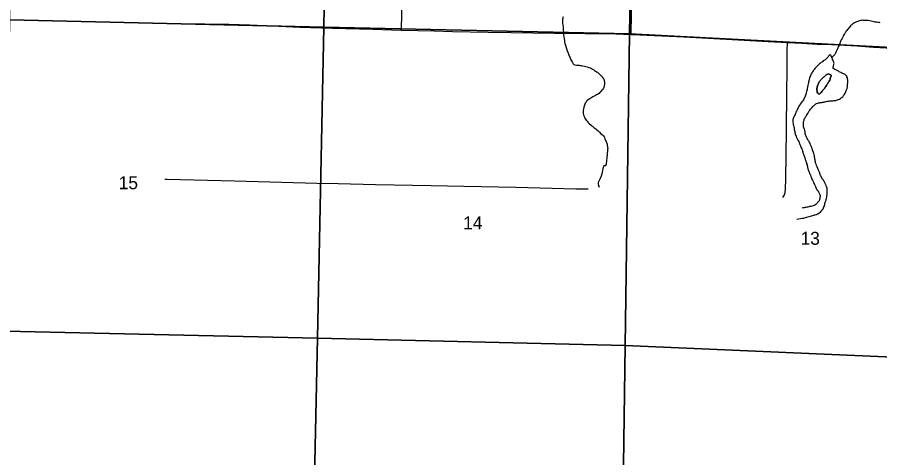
# Model space of a CAD drawing. Extents: x 1587405 to 1714697, y 1028970 to 1155083.
# Drawn here: x 1634826 to 1649563, y 1074942 to 1082468 of the extents above; entities that cross this region are included whole.
import ezdxf

# ---------------------------------------------------------------- set-up
doc = ezdxf.new("R2010")
doc.units = 0
for name, color, linetype in [('GM_X_County_Road', 7, 'Continuous'), ('GM_X_Minor_River', 7, 'Continuous'), ('GM_X_Section', 7, 'Continuous'), ('GM_X_Section_Text', 7, 'Continuous'), ('GM_X_Township_Road', 7, 'Continuous')]:
    doc.layers.add(name, color=color, linetype=linetype)

msp = doc.modelspace()

# ---------------------------------------------------------------- linework, layer by layer
at = {"layer": 'GM_X_County_Road'}
for points in [[(1637408, 1082366), (1637621, 1082363), (1638441, 1082348), (1638802, 1082336), (1639294, 1082316), (1639655, 1082301), (1640212, 1082280), (1640902, 1082263), (1641393, 1082250)], [(1641393, 1082250), (1641952, 1082237), (1642263, 1082227), (1642870, 1082213), (1643264, 1082209), (1644003, 1082196), (1645053, 1082183), (1645317, 1082175)], [(1645317, 1082175), (1645463, 1082170), (1646217, 1082131), (1647659, 1082056), (1647988, 1082039)], [(1647909, 1079390), (1647920, 1079405), (1647934, 1079435), (1647945, 1079475), (1647953, 1079535), (1647959, 1079699), (1647970, 1080536), (1647970, 1080602), (1647980, 1081631), (1647983, 1081943), (1647986, 1081992), (1647988, 1082039)], [(1647988, 1082039), (1648233, 1082026), (1648494, 1082009), (1648576, 1082007), (1648738, 1082002), (1649184, 1081978), (1649241, 1081976), (1649456, 1081958), (1649882, 1081936), (1650488, 1081901), (1650603, 1081897), (1650653, 1081895)], [(1637350, 1079703), (1637389, 1079702), (1638537, 1079672), (1639947, 1079635), (1640308, 1079626), (1640948, 1079613), (1641899, 1079596), (1642457, 1079583), (1643343, 1079565), (1643966, 1079549), (1644368, 1079538), (1644580, 1079535)]]:
    msp.add_lwpolyline(points, dxfattribs=at)
at = {"layer": 'GM_X_Minor_River'}
for points in [[(1644152, 1082477), (1644148, 1082463), (1644146, 1082447), (1644144, 1082427), (1644143, 1082395), (1644145, 1082368), (1644147, 1082334), (1644151, 1082300), (1644154, 1082270), (1644156, 1082244), (1644158, 1082218), (1644160, 1082192), (1644161, 1082167), (1644169, 1082097), (1644174, 1082071)], [(1649572, 1082374), (1649556, 1082376), (1649535, 1082379), (1649511, 1082383), (1649487, 1082387), (1649465, 1082391), (1649441, 1082396), (1649417, 1082402), (1649395, 1082408), (1649367, 1082410), (1649343, 1082411), (1649321, 1082413), (1649305, 1082413), (1649285, 1082415), (1649267, 1082416), (1649250, 1082412), (1649234, 1082410), (1649218, 1082408), (1649202, 1082404), (1649186, 1082398), (1649168, 1082392), (1649154, 1082385), (1649142, 1082379), (1649127, 1082371), (1649115, 1082361), (1649099, 1082351), (1649087, 1082341), (1649073, 1082331), (1649063, 1082319), (1649050, 1082307), (1649010, 1082261), (1648998, 1082243), (1648985, 1082226), (1648975, 1082210), (1648965, 1082196), (1648959, 1082182), (1648949, 1082166), (1648940, 1082148), (1648930, 1082128), (1648918, 1082106), (1648906, 1082084), (1648893, 1082060), (1648885, 1082040), (1648879, 1082022), (1648871, 1082000), (1648862, 1081982), (1648854, 1081962), (1648848, 1081944), (1648840, 1081926), (1648831, 1081906), (1648821, 1081884), (1648811, 1081868), (1648807, 1081854), (1648799, 1081844), (1648793, 1081834), (1648744, 1081778)], [(1644174, 1082071), (1644178, 1082047), (1644184, 1082022), (1644192, 1081990), (1644203, 1081952), (1644215, 1081914), (1644225, 1081883), (1644237, 1081857), (1644247, 1081833), (1644254, 1081813), (1644266, 1081789), (1644280, 1081752), (1644298, 1081724), (1644313, 1081696), (1644325, 1081675), (1644335, 1081663), (1644353, 1081653), (1644379, 1081651), (1644403, 1081650), (1644426, 1081648), (1644444, 1081646), (1644466, 1081642), (1644490, 1081638), (1644516, 1081633), (1644540, 1081627), (1644566, 1081619), (1644594, 1081610), (1644618, 1081602), (1644638, 1081592), (1644656, 1081582), (1644674, 1081573), (1644690, 1081561), (1644708, 1081549), (1644726, 1081537), (1644740, 1081528), (1644752, 1081516), (1644766, 1081502), (1644782, 1081488), (1644796, 1081474), (1644808, 1081467), (1644822, 1081447), (1644847, 1081411), (1644853, 1081393), (1644857, 1081382), (1644859, 1081370), (1644859, 1081358), (1644859, 1081336), (1644858, 1081314), (1644856, 1081300), (1644852, 1081286), (1644846, 1081272), (1644840, 1081254), (1644832, 1081242), (1644823, 1081228), (1644811, 1081214), (1644799, 1081198), (1644781, 1081180), (1644767, 1081168), (1644742, 1081151), (1644724, 1081141), (1644704, 1081129), (1644682, 1081117), (1644663, 1081109), (1644645, 1081099), (1644627, 1081088), (1644607, 1081076), (1644585, 1081062), (1644564, 1081048), (1644552, 1081036), (1644544, 1081018), (1644532, 1081002), (1644526, 1080984), (1644517, 1080966), (1644511, 1080950), (1644505, 1080930), (1644499, 1080902), (1644494, 1080874), (1644494, 1080848), (1644496, 1080822), (1644500, 1080802), (1644504, 1080791), (1644507, 1080781), (1644511, 1080771), (1644517, 1080761), (1644525, 1080743), (1644537, 1080725), (1644549, 1080709), (1644563, 1080692), (1644577, 1080678), (1644593, 1080660), (1644636, 1080617), (1644652, 1080609), (1644660, 1080599), (1644676, 1080587), (1644692, 1080574), (1644710, 1080562), (1644730, 1080546), (1644750, 1080528), (1644774, 1080503), (1644800, 1080479), (1644824, 1080457)], [(1648778, 1081587), (1648768, 1081593), (1648766, 1081605), (1648768, 1081617), (1648772, 1081631), (1648781, 1081665), (1648785, 1081679), (1648781, 1081689), (1648777, 1081701), (1648773, 1081711), (1648769, 1081721), (1648765, 1081732), (1648757, 1081746), (1648754, 1081756), (1648748, 1081766), (1648744, 1081778), (1648738, 1081794), (1648732, 1081808), (1648728, 1081822), (1648714, 1081824), (1648700, 1081813), (1648690, 1081805), (1648680, 1081793), (1648669, 1081781), (1648651, 1081763), (1648629, 1081743), (1648609, 1081727), (1648598, 1081721), (1648584, 1081709), (1648574, 1081703), (1648564, 1081693), (1648550, 1081684), (1648536, 1081672), (1648524, 1081660), (1648511, 1081648), (1648499, 1081636), (1648489, 1081626), (1648479, 1081616), (1648465, 1081602), (1648455, 1081590), (1648442, 1081576), (1648434, 1081562), (1648426, 1081550), (1648416, 1081538), (1648406, 1081522), (1648393, 1081502), (1648383, 1081482), (1648377, 1081466), (1648371, 1081452), (1648365, 1081440), (1648360, 1081424), (1648358, 1081412), (1648356, 1081400), (1648352, 1081382), (1648348, 1081366), (1648346, 1081352), (1648344, 1081340), (1648339, 1081330), (1648335, 1081310), (1648333, 1081298), (1648329, 1081282), (1648327, 1081270), (1648325, 1081258), (1648323, 1081248), (1648320, 1081232), (1648318, 1081216), (1648314, 1081198), (1648308, 1081174), (1648299, 1081146), (1648291, 1081122), (1648258, 1081056), (1648246, 1081040), (1648234, 1081024), (1648222, 1081008), (1648207, 1080988), (1648193, 1080968), (1648183, 1080948), (1648175, 1080930), (1648169, 1080918), (1648160, 1080904), (1648152, 1080886), (1648140, 1080862), (1648130, 1080844), (1648123, 1080824), (1648115, 1080808), (1648107, 1080788), (1648099, 1080776), (1648095, 1080764), (1648091, 1080750), (1648086, 1080740), (1648080, 1080720), (1648078, 1080708), (1648076, 1080694), (1648078, 1080678), (1648082, 1080650), (1648085, 1080635), (1648089, 1080617), (1648095, 1080597), (1648099, 1080577), (1648103, 1080553), (1648106, 1080535)], [(1648281, 1080539), (1648277, 1080549), (1648272, 1080565), (1648266, 1080581), (1648262, 1080597), (1648260, 1080616), (1648258, 1080632), (1648258, 1080642), (1648258, 1080654), (1648261, 1080666), (1648261, 1080680), (1648263, 1080690), (1648265, 1080700), (1648269, 1080712), (1648271, 1080724), (1648277, 1080738), (1648288, 1080752), (1648294, 1080764), (1648304, 1080778), (1648312, 1080792), (1648322, 1080808), (1648334, 1080826), (1648345, 1080844), (1648353, 1080860), (1648359, 1080870), (1648367, 1080882), (1648381, 1080898), (1648394, 1080912), (1648406, 1080926), (1648420, 1080941), (1648430, 1080953), (1648440, 1080963), (1648457, 1080979), (1648469, 1080989), (1648483, 1080997), (1648507, 1081003), (1648517, 1081005), (1648531, 1081007), (1648545, 1081010), (1648559, 1081012), (1648575, 1081014), (1648586, 1081016), (1648600, 1081020), (1648612, 1081022), (1648626, 1081024), (1648640, 1081028), (1648654, 1081031), (1648666, 1081033), (1648678, 1081035), (1648694, 1081037), (1648710, 1081039), (1648726, 1081039), (1648747, 1081041), (1648767, 1081042), (1648783, 1081044), (1648797, 1081046), (1648811, 1081048), (1648825, 1081052), (1648841, 1081056), (1648853, 1081061), (1648873, 1081067), (1648890, 1081081), (1648904, 1081091), (1648916, 1081099), (1648930, 1081111), (1648944, 1081129), (1648957, 1081143), (1648967, 1081159), (1648971, 1081169), (1648979, 1081183), (1648985, 1081199), (1648991, 1081217), (1649000, 1081237), (1649004, 1081253), (1649008, 1081267), (1649010, 1081279), (1649010, 1081289), (1649014, 1081305), (1649019, 1081357), (1649019, 1081375), (1649015, 1081393), (1649013, 1081413), (1649010, 1081432), (1649002, 1081450), (1648998, 1081460), (1648990, 1081474), (1648980, 1081486), (1648970, 1081492), (1648958, 1081498), (1648942, 1081501), (1648930, 1081507), (1648916, 1081513), (1648898, 1081523), (1648872, 1081538), (1648858, 1081546), (1648846, 1081552), (1648836, 1081558), (1648822, 1081564), (1648812, 1081568), (1648796, 1081576), (1648778, 1081587)], [(1648727, 1081487), (1648683, 1081501), (1648671, 1081495), (1648661, 1081489), (1648646, 1081482), (1648630, 1081468), (1648616, 1081458), (1648606, 1081446), (1648596, 1081436), (1648582, 1081426), (1648573, 1081416), (1648561, 1081406), (1648551, 1081396), (1648543, 1081382), (1648535, 1081372), (1648525, 1081358), (1648518, 1081348), (1648514, 1081338), (1648508, 1081322), (1648504, 1081310), (1648500, 1081300), (1648494, 1081276), (1648492, 1081266), (1648489, 1081254), (1648489, 1081242), (1648493, 1081198), (1648495, 1081188), (1648503, 1081172), (1648515, 1081161)], [(1648727, 1081487), (1648731, 1081477), (1648731, 1081463), (1648728, 1081453), (1648724, 1081441), (1648718, 1081423), (1648714, 1081411), (1648708, 1081393), (1648700, 1081377), (1648691, 1081367), (1648683, 1081353), (1648675, 1081339), (1648667, 1081325), (1648659, 1081315), (1648651, 1081301), (1648642, 1081287), (1648632, 1081271), (1648622, 1081259), (1648612, 1081247), (1648602, 1081231), (1648592, 1081221), (1648585, 1081211), (1648573, 1081197), (1648563, 1081183), (1648553, 1081171), (1648541, 1081157), (1648525, 1081155), (1648515, 1081161), (1648503, 1081172), (1648495, 1081188), (1648493, 1081198), (1648489, 1081242), (1648489, 1081254), (1648492, 1081266), (1648494, 1081276), (1648500, 1081300), (1648504, 1081310), (1648508, 1081322), (1648514, 1081338), (1648518, 1081348), (1648525, 1081358), (1648535, 1081372), (1648543, 1081382), (1648551, 1081396), (1648561, 1081406), (1648573, 1081416), (1648582, 1081426), (1648596, 1081436), (1648606, 1081446), (1648616, 1081458), (1648630, 1081468), (1648646, 1081482), (1648661, 1081489), (1648671, 1081495), (1648683, 1081501), (1648727, 1081487)], [(1648515, 1081161), (1648525, 1081155), (1648541, 1081157), (1648553, 1081171), (1648563, 1081183), (1648573, 1081197), (1648585, 1081211), (1648592, 1081221), (1648602, 1081231), (1648612, 1081247), (1648622, 1081259), (1648632, 1081271), (1648642, 1081287), (1648651, 1081301), (1648659, 1081315), (1648667, 1081325), (1648675, 1081339), (1648683, 1081353), (1648691, 1081367), (1648700, 1081377), (1648708, 1081393), (1648714, 1081411), (1648718, 1081423), (1648724, 1081441), (1648728, 1081453), (1648731, 1081463), (1648731, 1081477), (1648727, 1081487)], [(1648106, 1080535), (1648110, 1080517), (1648112, 1080501), (1648116, 1080484), (1648120, 1080468), (1648126, 1080452), (1648132, 1080434), (1648141, 1080412), (1648153, 1080392), (1648165, 1080367), (1648179, 1080347), (1648187, 1080323), (1648193, 1080309), (1648199, 1080295), (1648203, 1080283), (1648206, 1080269), (1648212, 1080256), (1648222, 1080238), (1648230, 1080220), (1648236, 1080200), (1648242, 1080184), (1648246, 1080170), (1648251, 1080156), (1648255, 1080143), (1648259, 1080131), (1648263, 1080119), (1648267, 1080109), (1648271, 1080097), (1648277, 1080081), (1648281, 1080067), (1648287, 1080053), (1648291, 1080039), (1648294, 1080026), (1648300, 1080012), (1648304, 1079996), (1648310, 1079980), (1648314, 1079964), (1648320, 1079946), (1648324, 1079934), (1648328, 1079920), (1648331, 1079902), (1648333, 1079889), (1648335, 1079879), (1648339, 1079863), (1648345, 1079847), (1648351, 1079835), (1648357, 1079819), (1648365, 1079801), (1648372, 1079787), (1648380, 1079768), (1648386, 1079750), (1648392, 1079734), (1648398, 1079718), (1648404, 1079704), (1648414, 1079684), (1648418, 1079674), (1648423, 1079661), (1648429, 1079651), (1648435, 1079637), (1648439, 1079627), (1648447, 1079613), (1648453, 1079601), (1648459, 1079589), (1648465, 1079579), (1648471, 1079562), (1648479, 1079544), (1648488, 1079526), (1648496, 1079516), (1648508, 1079502), (1648518, 1079488), (1648524, 1079476), (1648540, 1079439), (1648546, 1079425), (1648546, 1079415), (1648546, 1079405), (1648541, 1079387), (1648537, 1079371), (1648531, 1079353), (1648527, 1079333), (1648513, 1079317), (1648502, 1079305), (1648492, 1079291), (1648482, 1079279), (1648472, 1079267), (1648456, 1079255), (1648446, 1079251), (1648435, 1079249), (1648423, 1079246), (1648405, 1079240), (1648385, 1079234), (1648375, 1079234), (1648363, 1079232), (1648351, 1079228), (1648333, 1079226), (1648315, 1079223), (1648299, 1079219), (1648284, 1079215), (1648274, 1079213), (1648264, 1079211), (1648250, 1079211), (1648240, 1079209)], [(1648146, 1079017), (1648180, 1079025), (1648206, 1079029), (1648236, 1079034), (1648267, 1079038), (1648295, 1079044), (1648313, 1079052), (1648335, 1079060), (1648357, 1079065), (1648418, 1079081), (1648438, 1079087), (1648450, 1079091), (1648462, 1079094), (1648482, 1079100), (1648506, 1079112), (1648529, 1079126), (1648549, 1079140), (1648563, 1079154), (1648573, 1079164), (1648581, 1079176), (1648590, 1079186), (1648600, 1079212), (1648608, 1079228), (1648616, 1079248), (1648623, 1079272), (1648627, 1079294), (1648629, 1079304), (1648637, 1079318), (1648639, 1079330), (1648645, 1079342), (1648650, 1079356), (1648654, 1079372), (1648656, 1079392), (1648658, 1079404), (1648660, 1079414), (1648660, 1079424), (1648662, 1079434), (1648665, 1079446), (1648667, 1079464), (1648667, 1079486), (1648665, 1079506), (1648663, 1079522), (1648663, 1079536), (1648662, 1079550), (1648658, 1079563), (1648654, 1079573), (1648648, 1079589), (1648640, 1079609), (1648634, 1079619), (1648628, 1079629), (1648622, 1079641), (1648616, 1079655), (1648608, 1079668), (1648601, 1079682), (1648587, 1079704), (1648563, 1079742), (1648555, 1079757), (1648551, 1079767), (1648545, 1079783), (1648541, 1079793), (1648537, 1079807), (1648534, 1079823), (1648528, 1079833), (1648518, 1079855), (1648504, 1079882), (1648492, 1079912), (1648482, 1079938), (1648475, 1079960), (1648467, 1079980), (1648463, 1079999), (1648459, 1080013), (1648457, 1080027), (1648453, 1080041), (1648452, 1080059), (1648450, 1080077), (1648446, 1080099), (1648442, 1080119), (1648438, 1080140), (1648430, 1080160), (1648421, 1080188), (1648409, 1080222), (1648401, 1080242), (1648389, 1080265), (1648379, 1080289), (1648372, 1080311), (1648362, 1080327), (1648354, 1080343), (1648348, 1080357), (1648342, 1080370), (1648336, 1080380), (1648324, 1080398), (1648314, 1080418), (1648307, 1080436), (1648301, 1080446), (1648297, 1080460), (1648291, 1080479), (1648291, 1080491), (1648289, 1080503), (1648287, 1080515), (1648283, 1080527), (1648281, 1080539)], [(1644824, 1080457), (1644840, 1080442), (1644852, 1080426), (1644860, 1080412), (1644867, 1080390), (1644877, 1080364), (1644887, 1080343), (1644893, 1080329), (1644897, 1080315), (1644903, 1080301), (1644905, 1080289), (1644908, 1080275), (1644910, 1080263), (1644912, 1080245), (1644914, 1080233), (1644914, 1080223), (1644912, 1080210), (1644910, 1080188), (1644909, 1080170), (1644907, 1080150), (1644905, 1080132), (1644903, 1080120), (1644903, 1080108), (1644901, 1080090), (1644898, 1080070), (1644898, 1080054), (1644896, 1080032), (1644896, 1080002), (1644891, 1079976), (1644889, 1079954), (1644885, 1079944), (1644871, 1079932), (1644857, 1079932), (1644847, 1079930), (1644834, 1079882), (1644820, 1079818), (1644801, 1079754), (1644784, 1079714), (1644778, 1079704), (1644770, 1079677), (1644760, 1079655), (1644754, 1079646), (1644751, 1079629), (1644753, 1079617), (1644755, 1079607), (1644757, 1079605), (1644763, 1079581), (1644759, 1079591), (1644763, 1079581), (1644767, 1079565)]]:
    msp.add_lwpolyline(points, dxfattribs=at)
at = {"layer": 'GM_X_Section'}
for points in [[(1634766, 1087725), (1640147, 1087579), (1640062, 1082297), (1634697, 1082425)], [(1640147, 1087579), (1645381, 1087470), (1645287, 1082186), (1640062, 1082297)], [(1645381, 1087470), (1650688, 1087203), (1650640, 1082028), (1650639, 1081906), (1645287, 1082186)], [(1634697, 1082425), (1640062, 1082297), (1639956, 1076985), (1634627, 1077105)], [(1640062, 1082297), (1645287, 1082186), (1645212, 1076862), (1639956, 1076985)], [(1645287, 1082186), (1650639, 1081906), (1650579, 1076764), (1650576, 1076626), (1645212, 1076862)], [(1634627, 1077105), (1639956, 1076985), (1639845, 1071678), (1634569, 1071791)], [(1639956, 1076985), (1645212, 1076862), (1645140, 1071556), (1639845, 1071678)], [(1645212, 1076862), (1650576, 1076626), (1650489, 1071396), (1650488, 1071346), (1645140, 1071556)]]:
    msp.add_lwpolyline(points, close=True, dxfattribs=at)
at = {"layer": 'GM_X_Township_Road'}
for points in [[(1641393, 1082250), (1641393, 1082274), (1641423, 1083701), (1641440, 1084620), (1641451, 1085325), (1641457, 1085571), (1641464, 1086031), (1641472, 1086539), (1641475, 1086785), (1641481, 1087343), (1641484, 1087549)], [(1645317, 1082175), (1645317, 1082214), (1645319, 1082493), (1645327, 1083051), (1645344, 1084133), (1645352, 1084740), (1645360, 1085494), (1645379, 1086593), (1645387, 1087282), (1645390, 1087466)]]:
    msp.add_lwpolyline(points, dxfattribs=at)

# ---------------------------------------------------------------- texts
at = {"layer": 'GM_X_Section_Text'}
for s, p in [('15', (1636560, 1079530)), ('14', (1642445, 1078844)), ('13', (1648211, 1078581))]:
    msp.add_text(s, height=221, rotation=0, dxfattribs=at).set_placement(p)

doc.saveas('drawing.dxf')
